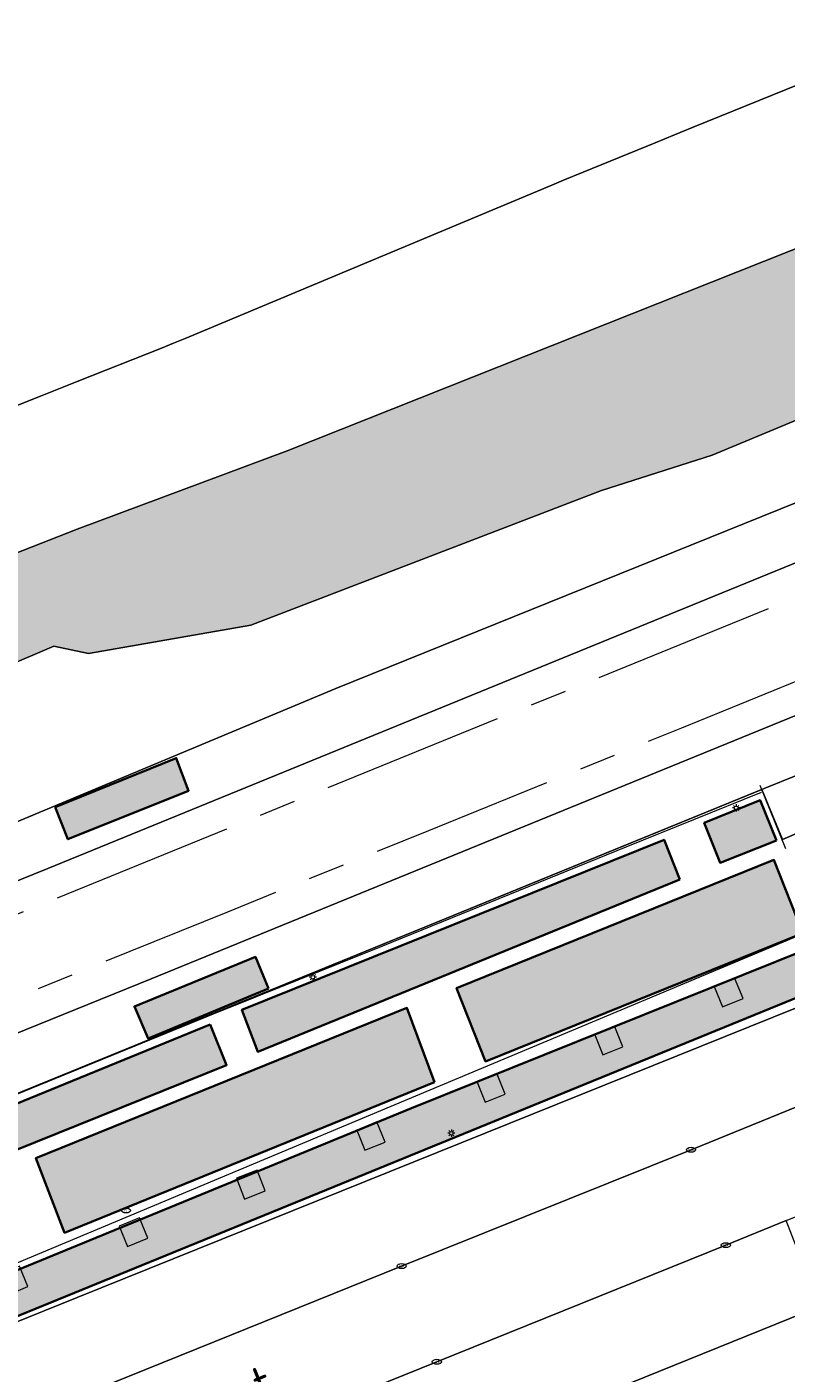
# Model space of a CAD drawing. Header units: metres. Extents: x 125349 to 128236, y 501602 to 503797.
# Tile 350 of 656: x 126497 to 126539, y 502682 to 502756. Entities that reach past the tile are written whole.
import ezdxf
from ezdxf.enums import TextEntityAlignment as Align

# ---------------------------------------------------------------- set-up
doc = ezdxf.new("R2010")
doc.units = ezdxf.units.M
doc.linetypes.add('AM-AS-SO', pattern=[16, 10, -2, 2, -2])
doc.layers.get('0').update_dxf_attribs({"linetype": 'CONTINUOUS'})
for name, color, linetype, lineweight in [('B-WE-AM-AS_SPOOR_TREIN-G', 10, 'AM-AS-SO', 18), ('B-WE-GR-BEPLANTING_CULTUUR_HEESTERS-GV', 90, 'CONTINUOUS', 18), ('B-WE-GR-GROENVOORZIENING-GV', 80, 'CONTINUOUS', 18), ('B-WE-IE-MEUBILAIR-S', 7, 'CONTINUOUS', 18), ('B-WE-IE-MEUBILAIR_WEGMEUBILAIR-GV', 7, 'CONTINUOUS', 18), ('B-WE-IE-TERREINAFSCHEIDING_KUNSTMATIG_HEKWERK-G', 20, 'IE-TERREINAFSCHEIDING_KUNSTMATIG-SO', 18), ('B-WE-IE-TERREINAFSCHEIDING_KUNSTMATIG_MUUR-G', 90, 'IE-TERREINAFSCHEIDING_KUNSTMATIG-SO', 18), ('B-WE-KW-KUNSTWERK_DUIKER-G', 170, 'CONTINUOUS', 18), ('B-WE-KW-KUNSTWERK_PERRON-GV', 170, 'CONTINUOUS', 18), ('B-WE-OG-BEBOUWING-GV', 7, 'CONTINUOUS', 35), ('B-WE-OG-TERREIN_ERF-GV', 7, 'CONTINUOUS', 18), ('B-WE-OG-TERREIN_OEVER-GV', 7, 'CONTINUOUS', 18), ('B-WE-OG-TOPOGRAFIE-T18', 10, 'CONTINUOUS', 18), ('B-WE-OG-WATER-GV', 130, 'CONTINUOUS', 18), ('B-WE-VH-GESLOTENVERHARDING-GV', 10, 'CONTINUOUS', 18), ('B-WE-VH-HALFVERHARDING-GV', 130, 'CONTINUOUS', 18), ('B-WE-VH-OPENVERHARDING-GV', 90, 'CONTINUOUS', 18), ('B-WE-VH-OPENVERHARDING_BETONSTRAATSTEEN-GV', 90, 'CONTINUOUS', 18)]:
    doc.layers.add(name, color=color, linetype=linetype, lineweight=lineweight)
doc.layers.add('B-WE-OG-BEBOUWING-V', color=7, linetype='CONTINUOUS', lineweight=18, true_color=0xcc646e)
doc.layers.add('B-WE-OG-WATER-V', color=7, linetype='CONTINUOUS', lineweight=18, true_color=0xbee8ff)
doc.styles.add('NLCS-ISO', font='NLCS-ISO.ttf')
doc.styles.add('NLCS-ISO-M1000-T18', font='NLCS-ISO.ttf', dxfattribs={"height": 1.8})
doc.linetypes.add('IE-TERREINAFSCHEIDING_KUNSTMATIG-SO', pattern='A,4,[82,NLCS.SHX,S=0.75,R=90,X=0,Y=0],4,-2', length=10)

# ---------------------------------------------------------------- blocks, each defined once
blk = doc.blocks.new('SIE-MEUBILAIR_PAAL_LICHTMAST-SO')
for points in [[(-0.62, 0), (-1, 0)], [(-0.71, 0.71), (-0.44, 0.44)], [(0, 1), (0, 0.62)], [(0.44, 0.44), (0.71, 0.71)], [(1, 0), (0.62, 0)], [(-0.71, -0.71), (-0.44, -0.44)], [(0, -0.62), (0, -1)], [(0.44, -0.44), (0.71, -0.71)]]:
    blk.add_lwpolyline(points)
blk.add_circle((0, 0), 0.5)
blk = doc.blocks.new('SIE-MEUBILAIR_PUT_KOLK-SO')
blk.add_ellipse((0, 0), major_axis=(1.25, 0), ratio=0.54)
at = {"style": 'NLCS-ISO'}
blk.add_text('klk', height=0.75, dxfattribs=at).set_placement((0.03, 0), align=Align.MIDDLE_CENTER)
blk = doc.blocks.new('SIE-MEUBILAIR_PUT_RIOOLPUT-SO')
blk.add_ellipse((0, 0), major_axis=(1.25, 0), ratio=0.54)
at = {"style": 'NLCS-ISO'}
blk.add_text('ri', height=0.75, dxfattribs=at).set_placement((-0.04, 0.07), align=Align.MIDDLE_CENTER)

msp = doc.modelspace()

# ---------------------------------------------------------------- hatches: boundary and pattern name
at = {"layer": 'B-WE-OG-BEBOUWING-V'}
for points in [[(126498.781, 502713.254), (126499.488, 502711.499), (126506.088, 502714.15), (126505.41, 502715.932)], [(126538.251, 502711.424), (126537.348, 502713.641), (126534.295, 502712.392), (126535.162, 502710.212)], [(126532.962, 502709.293), (126532.095, 502711.472), (126508.999, 502702.167), (126509.869, 502699.881)], [(126539.688, 502706.361), (126538.105, 502710.373), (126520.748, 502703.362), (126522.331, 502699.35)], [(126540.046, 502705.542), (126518.286, 502696.799), (126479.736, 502680.991), (126480.55, 502678.832), (126540.801, 502703.422)], [(126510.451, 502703.338), (126509.743, 502705.064), (126503.124, 502702.364), (126503.871, 502700.613)], [(126519.533, 502698.212), (126518.033, 502702.283), (126497.733, 502694.071), (126499.303, 502689.988)], [(126507.268, 502701.366), (126478.423, 502689.588), (126479.25, 502687.5), (126508.169, 502699.158)]]:
    msp.add_hatch(color=256, dxfattribs=at).paths.add_polyline_path(points)
at = {"layer": 'B-WE-OG-WATER-V'}
h = msp.add_hatch(color=256, dxfattribs=at)
edge = h.paths.add_edge_path()
edge.add_line((126649.39, 502963.593), (126595.115, 502935.236))
edge.add_line((126595.115, 502935.236), (126595.377, 502934.732))
edge.add_line((126595.377, 502934.732), (126593.697, 502933.857))
edge.add_line((126593.697, 502933.857), (126593.436, 502934.359))
edge.add_line((126593.436, 502934.359), (126577.12, 502925.88))
edge.add_line((126577.12, 502925.88), (126573.638, 502924.132))
edge.add_line((126573.638, 502924.132), (126569.751, 502921.984))
edge.add_line((126569.751, 502921.984), (126569.556, 502922.387))
edge.add_line((126569.556, 502922.387), (126557.705, 502915.995))
edge.add_line((126557.705, 502915.995), (126554.586, 502914.388))
edge.add_line((126554.586, 502914.388), (126541.976, 502907.45))
edge.add_line((126541.976, 502907.45), (126542.127, 502907.165))
edge.add_line((126542.127, 502907.165), (126537.072, 502904.443))
edge.add_line((126537.072, 502904.443), (126536.303, 502904.029))
edge.add_line((126536.303, 502904.029), (126531.259, 502901.333))
edge.add_line((126531.259, 502901.333), (126529.121, 502900.2))
edge.add_line((126529.121, 502900.2), (126529.087, 502900.183))
edge.add_line((126529.087, 502900.183), (126524.55, 502897.778))
edge.add_line((126524.55, 502897.778), (126521.08, 502895.904))
edge.add_line((126521.08, 502895.904), (126516.24, 502893.289))
edge.add_line((126516.24, 502893.289), (126515.565, 502894.013))
edge.add_line((126515.565, 502894.013), (126500, 502885.729))
edge.add_line((126500, 502885.729), (126497.533, 502884.416))
edge.add_line((126497.533, 502884.416), (126488.897, 502879.832))
edge.add_line((126488.897, 502879.832), (126489.491, 502878.698))
edge.add_line((126489.491, 502878.698), (126486.48, 502877.12))
edge.add_line((126486.48, 502877.12), (126485.893, 502878.238))
edge.add_line((126485.893, 502878.238), (126479.918, 502875.067))
edge.add_arc((126481.314, 502872.767), 2.69, 121.26532, 156.50183)
edge.add_arc((126481.309, 502872.774), 2.682, 156.59264, 210.22925)
edge.add_arc((126481.322, 502872.789), 2.702, 210.34174, 261.19582)
edge.add_arc((126481.32, 502872.793), 2.705, 261.26343, 285.26011)
edge.add_line((126482.032, 502870.183), (126497.464, 502878.266))
edge.add_line((126497.464, 502878.266), (126500, 502879.591))
edge.add_line((126500, 502879.591), (126518.537, 502889.271))
edge.add_line((126518.537, 502889.271), (126525.98, 502893.158))
edge.add_line((126525.98, 502893.158), (126569.382, 502915.788))
edge.add_line((126569.382, 502915.788), (126606.348, 502935.238))
edge.add_line((126606.348, 502935.238), (126648.844, 502957.378))
edge.add_line((126648.844, 502957.378), (126700.701, 502984.917))
edge.add_line((126700.701, 502984.917), (126717.744, 502993.282))
edge.add_line((126717.744, 502993.282), (126730.68, 503000))
edge.add_line((126730.68, 503000), (126739.625, 503004.643))
edge.add_arc((126740.201, 503003.751), 1.062, 63.71937, 122.84656, ccw=False)
edge.add_arc((126740.163, 503003.771), 1.061, -1.40796, 61.39885, ccw=False)
edge.add_line((126741.224, 503003.745), (126741.664, 503000))
edge.add_line((126741.664, 503000), (126743.448, 502984.853))
edge.add_line((126743.448, 502984.853), (126743.636, 502983.701))
edge.add_line((126743.636, 502983.701), (126743.909, 502981.298))
edge.add_line((126743.909, 502981.298), (126744.536, 502970.34))
edge.add_line((126744.536, 502970.34), (126744.673, 502960.484))
edge.add_arc((126860.693, 502955.734), 116.117, 177.65547, 181.06876)
edge.add_arc((126854.276, 502956.005), 109.707, 181.27297, 184.32961)
edge.add_line((126744.882, 502947.723), (126746.743, 502930.814))
edge.add_line((126746.743, 502930.814), (126748.58, 502916.243))
edge.add_line((126748.58, 502916.243), (126750.334, 502903.223))
edge.add_line((126750.334, 502903.223), (126752.533, 502889.748))
edge.add_line((126752.533, 502889.748), (126754.076, 502871.33))
edge.add_line((126754.076, 502871.33), (126754.921, 502867.372))
edge.add_line((126754.921, 502867.372), (126755.354, 502863.348))
edge.add_line((126755.354, 502863.348), (126755.465, 502859.307))
edge.add_line((126755.465, 502859.307), (126755.346, 502855.265))
edge.add_line((126755.346, 502855.265), (126755.163, 502852.129))
edge.add_line((126755.163, 502852.129), (126754.976, 502848.993))
edge.add_arc((126731.659, 502850.414), 23.36, 341.10134, 356.51199, ccw=False)
edge.add_arc((126685.456, 502868.117), 72.828, 334.89845, 339.69851, ccw=False)
edge.add_line((126751.406, 502837.221), (126749.84, 502835.855))
edge.add_line((126749.84, 502835.855), (126747.793, 502834.252))
edge.add_line((126747.793, 502834.252), (126745.595, 502832.65))
edge.add_line((126745.595, 502832.65), (126742.999, 502830.697))
edge.add_line((126742.999, 502830.697), (126740.402, 502828.894))
edge.add_line((126740.402, 502828.894), (126738.854, 502827.841))
edge.add_line((126738.854, 502827.841), (126737.106, 502826.739))
edge.add_line((126737.106, 502826.739), (126736.624, 502826.408))
edge.add_arc((126594.642, 503064.557), 277.261, 297.92691, 300.80295, ccw=False)
edge.add_arc((126610.844, 503037.654), 245.909, 293.72887, 297.52728, ccw=False)
edge.add_line((126709.8, 502812.534), (126708.532, 502812.005))
edge.add_line((126708.532, 502812.005), (126706.933, 502811.303))
edge.add_line((126706.933, 502811.303), (126704.834, 502810.401))
edge.add_line((126704.834, 502810.401), (126701.836, 502809.197))
edge.add_line((126701.836, 502809.197), (126698.639, 502807.944))
edge.add_line((126698.639, 502807.944), (126695.041, 502806.69))
edge.add_line((126695.041, 502806.69), (126691.614, 502805.476))
edge.add_line((126691.614, 502805.476), (126656.229, 502790.887))
edge.add_line((126656.229, 502790.887), (126651.241, 502787.441))
edge.add_line((126651.241, 502787.441), (126645.232, 502786.656))
edge.add_line((126645.232, 502786.656), (126639.006, 502784.274))
edge.add_line((126639.006, 502784.274), (126621.677, 502777.212))
edge.add_line((126621.677, 502777.212), (126596.566, 502767.184))
edge.add_line((126596.566, 502767.184), (126577.774, 502758.887))
edge.add_line((126577.774, 502758.887), (126554.965, 502750))
edge.add_line((126554.965, 502750), (126511.483, 502732.739))
edge.add_line((126511.483, 502732.739), (126500, 502728.455))
edge.add_line((126500, 502728.455), (126478.568, 502720.058))
edge.add_line((126478.568, 502720.058), (126476.465, 502719.234))
edge.add_line((126476.465, 502719.234), (126457.607, 502711.584))
edge.add_line((126457.607, 502711.584), (126450.639, 502708.758))
edge.add_arc((126449.898, 502709.714), 1.209, 255.33262, 307.77093, ccw=False)
edge.add_arc((126449.839, 502709.728), 1.21, 214.15412, 258.22059, ccw=False)
edge.add_line((126448.838, 502709.049), (126438.92, 502733.475))
edge.add_line((126438.92, 502733.475), (126432.355, 502750))
edge.add_line((126432.355, 502750), (126431.699, 502751.671))
edge.add_line((126431.699, 502751.671), (126429.409, 502757.5))
edge.add_arc((126430.145, 502757.911), 0.843, 149.70852, 209.19494, ccw=False)
edge.add_arc((126430.212, 502757.878), 0.917, 108.59654, 150.01956, ccw=False)
edge.add_line((126429.919, 502758.747), (126439.647, 502762.47))
edge.add_arc((126439.237, 502764.314), 1.89, 282.54625, 335.13681)
edge.add_arc((126439.228, 502764.302), 1.892, 335.59952, 379.17683)
edge.add_line((126441.015, 502764.923), (126431.425, 502794.156))
edge.add_line((126431.425, 502794.156), (126418.037, 502834.678))
edge.add_line((126418.037, 502834.678), (126418.384, 502837.119))
edge.add_line((126418.384, 502837.119), (126458.944, 502858.588))
edge.add_line((126458.944, 502858.588), (126459.436, 502858.848))
edge.add_line((126459.436, 502858.848), (126469.118, 502863.982))
edge.add_line((126469.118, 502863.982), (126469.508, 502865))
edge.add_line((126469.508, 502865), (126469.914, 502866.061))
edge.add_line((126469.914, 502866.061), (126469.153, 502867.199))
edge.add_line((126469.153, 502867.199), (126466.971, 502868.143))
edge.add_line((126466.971, 502868.143), (126465.782, 502867.694))
edge.add_line((126465.782, 502867.694), (126451.177, 502860.036))
edge.add_line((126451.177, 502860.036), (126434.286, 502851.073))
edge.add_line((126434.286, 502851.073), (126417.572, 502842.538))
edge.add_line((126417.572, 502842.538), (126395.84, 502831.133))
edge.add_line((126395.84, 502831.133), (126395.172, 502828.411))
edge.add_line((126395.172, 502828.411), (126396.146, 502825.581))
edge.add_line((126396.146, 502825.581), (126403.121, 502808.169))
edge.add_line((126403.121, 502808.169), (126408.182, 502795.674))
edge.add_line((126408.182, 502795.674), (126413.636, 502782.226))
edge.add_line((126413.636, 502782.226), (126419.383, 502767.825))
edge.add_line((126419.383, 502767.825), (126420.021, 502766.169))
edge.add_line((126420.021, 502766.169), (126420.513, 502765.115))
edge.add_line((126420.513, 502765.115), (126426.579, 502750))
edge.add_line((126426.579, 502750), (126443.186, 502709.075))
edge.add_line((126443.186, 502709.075), (126443.386, 502709.175))
edge.add_line((126443.386, 502709.175), (126446.304, 502702.587))
edge.add_arc((126449.445, 502705.766), 4.469, 225.34388, 259.2026)
edge.add_arc((126449.384, 502705.811), 4.503, 260.07725, 303.30149)
edge.add_line((126451.856, 502702.048), (126458.782, 502705.006))
edge.add_line((126458.782, 502705.006), (126498.711, 502722.056))
edge.add_line((126498.711, 502722.056), (126500.613, 502721.661))
edge.add_line((126500.613, 502721.661), (126509.491, 502723.201))
edge.add_line((126509.491, 502723.201), (126528.673, 502730.57))
edge.add_line((126528.673, 502730.57), (126534.731, 502732.495))
edge.add_line((126534.731, 502732.495), (126570.746, 502747.463))
edge.add_line((126570.746, 502747.463), (126577.063, 502750))
edge.add_line((126577.063, 502750), (126598.871, 502758.758))
edge.add_line((126598.871, 502758.758), (126601.337, 502760.181))
edge.add_line((126601.337, 502760.181), (126627.602, 502770.497))
edge.add_line((126627.602, 502770.497), (126635.178, 502772.915))
edge.add_line((126635.178, 502772.915), (126649.403, 502779.611))
edge.add_line((126649.403, 502779.611), (126659.793, 502783.248))
edge.add_line((126659.793, 502783.248), (126667.084, 502786.919))
edge.add_line((126667.084, 502786.919), (126692.499, 502797.294))
edge.add_line((126692.499, 502797.294), (126717.012, 502807.429))
edge.add_line((126717.012, 502807.429), (126720.78, 502809.038))
edge.add_line((126720.78, 502809.038), (126720.989, 502809.093))
edge.add_line((126720.989, 502809.093), (126722.664, 502809.533))
edge.add_line((126722.664, 502809.533), (126727.555, 502811.12))
edge.add_line((126727.555, 502811.12), (126729.52, 502811.757))
edge.add_line((126729.52, 502811.757), (126735.68, 502813.626))
edge.add_line((126735.68, 502813.626), (126741.646, 502816.495))
edge.add_line((126741.646, 502816.495), (126755.536, 502822.875))
edge.add_line((126755.536, 502822.875), (126764.001, 502827.234))
edge.add_line((126764.001, 502827.234), (126766.428, 502829.037))
edge.add_line((126766.428, 502829.037), (126766.146, 502833.205))
edge.add_line((126766.146, 502833.205), (126766.029, 502834.941))
edge.add_line((126766.029, 502834.941), (126764.242, 502836.78))
edge.add_line((126764.242, 502836.78), (126763.89, 502837.142))
edge.add_line((126763.89, 502837.142), (126762.704, 502839.895))
edge.add_line((126762.704, 502839.895), (126762.703, 502842.917))
edge.add_line((126762.703, 502842.917), (126763.17, 502848.948))
edge.add_line((126763.17, 502848.948), (126763.098, 502857.986))
edge.add_line((126763.098, 502857.986), (126763.052, 502860.327))
edge.add_line((126763.052, 502860.327), (126762.737, 502864.059))
edge.add_line((126762.737, 502864.059), (126762.419, 502867.821))
edge.add_line((126762.419, 502867.821), (126762.147, 502872.857))
edge.add_line((126762.147, 502872.857), (126761.759, 502877.895))
edge.add_line((126761.759, 502877.895), (126761.3, 502881.43))
edge.add_line((126761.3, 502881.43), (126761.12, 502882.819))
edge.add_line((126761.12, 502882.819), (126759.265, 502895.207))
edge.add_line((126759.265, 502895.207), (126758.878, 502897.628))
edge.add_line((126758.878, 502897.628), (126758.238, 502902.734))
edge.add_line((126758.238, 502902.734), (126757.493, 502907.704))
edge.add_line((126757.493, 502907.704), (126756.899, 502912.476))
edge.add_line((126756.899, 502912.476), (126756.604, 502915.851))
edge.add_line((126756.604, 502915.851), (126756.108, 502920.187))
edge.add_line((126756.108, 502920.187), (126754.829, 502932.641))
edge.add_line((126754.829, 502932.641), (126754.65, 502935.2))
edge.add_line((126754.65, 502935.2), (126754.14, 502941.096))
edge.add_line((126754.14, 502941.096), (126753.786, 502945.198))
edge.add_line((126753.786, 502945.198), (126753.53, 502949.125))
edge.add_line((126753.53, 502949.125), (126753.24, 502952.603))
edge.add_line((126753.24, 502952.603), (126752.959, 502958.13))
edge.add_line((126752.959, 502958.13), (126752.664, 502962.247))
edge.add_line((126752.664, 502962.247), (126752.267, 502967.776))
edge.add_line((126752.267, 502967.776), (126751.931, 502975.238))
edge.add_line((126751.931, 502975.238), (126751.701, 502980.262))
edge.add_line((126751.701, 502980.262), (126751.554, 502982.785))
edge.add_line((126751.554, 502982.785), (126751.699, 502984.913))
edge.add_line((126751.699, 502984.913), (126751.462, 502986.116))
edge.add_line((126751.462, 502986.116), (126751.276, 502987.57))
edge.add_line((126751.276, 502987.57), (126751.037, 502990.111))
edge.add_line((126751.037, 502990.111), (126750.467, 502995.795))
edge.add_line((126750.467, 502995.795), (126750.052, 503000))
edge.add_line((126750.052, 503000), (126749.545, 503005.146))
edge.add_line((126749.545, 503005.146), (126749.391, 503007.266))
edge.add_line((126749.391, 503007.266), (126748.639, 503017.642))
edge.add_line((126748.639, 503017.642), (126748.541, 503022.648))
edge.add_line((126748.541, 503022.648), (126748.399, 503027.23))
edge.add_line((126748.399, 503027.23), (126748.273, 503035.23))
edge.add_line((126748.273, 503035.23), (126748.189, 503037.755))
edge.add_line((126748.189, 503037.755), (126748.036, 503045.244))
edge.add_line((126748.036, 503045.244), (126747.948, 503047.749))
edge.add_line((126747.948, 503047.749), (126747.872, 503048.929))
edge.add_line((126747.872, 503048.929), (126744.936, 503047.368))
edge.add_line((126744.936, 503047.368), (126743.037, 503046.359))
edge.add_line((126743.037, 503046.359), (126739.808, 503044.642))
edge.add_line((126739.808, 503044.642), (126739.914, 503042.513))
edge.add_line((126739.914, 503042.513), (126740.226, 503037.131))
edge.add_arc((126715.856, 503037.472), 24.373, 352.15024, 359.199, ccw=False)
edge.add_line((126740, 503034.143), (126737.295, 503021.652))
edge.add_line((126737.295, 503021.652), (126734.652, 503009.415))
edge.add_line((126734.652, 503009.415), (126733.689, 503007.613))
edge.add_line((126733.689, 503007.613), (126731.949, 503006.64))
edge.add_line((126731.949, 503006.64), (126726.915, 503003.827))
edge.add_line((126726.915, 503003.827), (126720.068, 503000))
edge.add_line((126720.068, 503000), (126701.023, 502990.219))
edge.add_line((126701.023, 502990.219), (126697.615, 502988.468))
edge.add_line((126697.615, 502988.468), (126666.163, 502972.315))
edge.add_line((126666.163, 502972.315), (126663.791, 502971.116))
edge.add_line((126663.791, 502971.116), (126654.973, 502966.51))
edge.add_line((126654.973, 502966.51), (126649.39, 502963.593))

# ---------------------------------------------------------------- linework, layer by layer
at = {"layer": 'B-WE-AM-AS_SPOOR_TREIN-G', "flags": 128}
for points in [[(126350.611, 502648.229), (126371.634, 502656.745), (126385.661, 502662.402), (126400.673, 502668.436), (126415.935, 502674.601), (126449.789, 502688.346), (126467.127, 502695.398), (126482.512, 502701.634), (126498.14, 502707.984), (126512.267, 502713.731), (126523.513, 502718.305), (126538.327, 502724.316), (126553.981, 502730.684), (126567.127, 502736.015), (126581.474, 502741.841), (126598.988, 502748.962), (126614.869, 502755.42), (126629.072, 502761.2), (126643.995, 502767.257), (126656.961, 502772.531), (126672.096, 502778.682), (126689.018, 502785.557), (126701.773, 502790.736), (126716.486, 502796.729), (126720.875, 502798.504)], [(126382.953, 502656.767), (126392.939, 502660.825), (126407.407, 502666.689), (126417.824, 502670.898), (126451.671, 502684.627), (126465.953, 502690.404), (126479.17, 502695.767), (126493.366, 502701.518), (126508.229, 502707.538), (126519.227, 502711.985), (126533.067, 502717.592), (126546.779, 502723.169), (126558.742, 502728.029), (126571.534, 502733.241), (126584.581, 502738.541), (126600.183, 502744.899), (126614.892, 502750.891), (126631.927, 502757.829), (126646.546, 502763.779), (126661.212, 502769.751), (126677.144, 502776.228), (126692.819, 502782.619), (126706.359, 502788.119), (126722.478, 502794.676)]]:
    msp.add_lwpolyline(points, dxfattribs=at)
at = {"layer": 'B-WE-GR-BEPLANTING_CULTUUR_HEESTERS-GV', "flags": 128}
msp.add_lwpolyline([(126487.249, 502664.392), (126489.778, 502657.984), (126500, 502662.065), (126544.183, 502679.703), (126541.569, 502686.273), (126540.602, 502685.96), (126500, 502669.547)], close=True, dxfattribs=at)
at = {"layer": 'B-WE-GR-GROENVOORZIENING-GV', "flags": 128}
for points in [[(126560.548, 502761.367), (126538.777, 502752.488), (126533.696, 502750.416), (126532.675, 502750), (126531.603, 502749.563), (126527.668, 502747.958), (126526.598, 502747.522), (126525.963, 502747.257), (126505.893, 502738.877), (126505.258, 502738.612), (126504.604, 502738.352), (126500, 502736.523), (126497.978, 502735.721), (126477.765, 502727.689)], [(126478.568, 502720.058), (126500, 502728.455), (126511.483, 502732.739), (126554.965, 502750), (126577.774, 502758.887)]]:
    msp.add_lwpolyline(points, dxfattribs=at)
at = {"layer": 'B-WE-IE-MEUBILAIR_WEGMEUBILAIR-GV', "flags": 128}
for points in [[(126535.948, 502703.921), (126534.828, 502703.454), (126535.295, 502702.334), (126536.415, 502702.801)], [(126529.399, 502701.242), (126528.306, 502700.802), (126528.746, 502699.709), (126529.839, 502700.149)], [(126521.868, 502698.224), (126522.306, 502697.122), (126523.408, 502697.56), (126522.97, 502698.662)], [(126515.282, 502695.605), (126515.731, 502694.496), (126516.84, 502694.945), (126516.391, 502696.054)], [(126509.15, 502691.833), (126510.28, 502692.283), (126509.83, 502693.413), (126508.7, 502692.963)], [(126502.297, 502690.355), (126502.746, 502689.245), (126503.856, 502689.694), (126503.407, 502690.804)], [(126496.837, 502688.159), (126495.72, 502687.698), (126496.181, 502686.581), (126497.298, 502687.042)]]:
    msp.add_lwpolyline(points, close=True, dxfattribs=at)
at = {"layer": 'B-WE-IE-TERREINAFSCHEIDING_KUNSTMATIG_HEKWERK-G', "flags": 128}
for points in [[(126592.076, 502777.307), (126589.684, 502776.09), (126563.838, 502762.938), (126561.569, 502761.783), (126560.548, 502761.367), (126538.777, 502752.488), (126533.696, 502750.416), (126532.675, 502750), (126531.603, 502749.563), (126527.668, 502747.958), (126526.598, 502747.522), (126525.963, 502747.257), (126505.893, 502738.877), (126505.258, 502738.612), (126504.604, 502738.352), (126500, 502736.523), (126497.978, 502735.721), (126477.765, 502727.689), (126475.744, 502726.886), (126466.808, 502748.492), (126462.353, 502759.878)], [(126554.027, 502735.834), (126514.141, 502719.732), (126495.911, 502712.129)], [(126537.577, 502714.269), (126481.739, 502691.489), (126474.56, 502688.642)], [(126537.402, 502714.063), (126530.008, 502711.058), (126516.687, 502705.654), (126507.436, 502701.931), (126495.765, 502697.189), (126481.791, 502691.467), (126474.821, 502688.652)], [(126538.762, 502710.97), (126537.348, 502714.43)]]:
    msp.add_lwpolyline(points, dxfattribs=at)
at = {"layer": 'B-WE-IE-TERREINAFSCHEIDING_KUNSTMATIG_MUUR-G', "flags": 128}
for points in [[(126452.33, 502694.473), (126460.965, 502697.968), (126464.554, 502699.42), (126495.911, 502712.129), (126514.141, 502719.732), (126554.027, 502735.834), (126560.626, 502738.609), (126583.423, 502747.757), (126609.798, 502758.533), (126637.354, 502769.626), (126663.394, 502780.254), (126711.578, 502799.899), (126712.7, 502797.027)], [(126474.544, 502688.636), (126481.739, 502691.489), (126537.447, 502714.216)]]:
    msp.add_lwpolyline(points, dxfattribs=at)
at = {"layer": 'B-WE-KW-KUNSTWERK_DUIKER-G', "flags": 128}
msp.add_lwpolyline([(126546.93, 502709.344), (126417.798, 502655.309)], dxfattribs=at)
at = {"layer": 'B-WE-KW-KUNSTWERK_PERRON-GV', "flags": 128}
msp.add_lwpolyline([(126460.965, 502697.968), (126462.084, 502695.217), (126498.391, 502709.898), (126561.857, 502735.836), (126712.7, 502797.027), (126712.407, 502797.777), (126712.078, 502798.619), (126711.829, 502799.258), (126711.578, 502799.899), (126663.394, 502780.254), (126637.354, 502769.626), (126609.798, 502758.533), (126583.423, 502747.757), (126560.626, 502738.609), (126554.027, 502735.834), (126514.141, 502719.732), (126495.911, 502712.129), (126485.497, 502707.856), (126480.145, 502705.707), (126480.022, 502705.658), (126464.588, 502699.434), (126464.554, 502699.42)], close=True, dxfattribs=at)
msp.add_lwpolyline([(126481.739, 502691.489), (126537.447, 502714.216), (126537.577, 502714.269), (126539.368, 502715.004), (126539.377, 502715.008), (126539.82, 502715.183), (126541.823, 502715.976), (126541.83, 502715.979), (126558.953, 502723.002), (126668.993, 502767.682), (126716.219, 502786.885), (126716.683, 502787.074), (126716.51, 502787.507), (126716.302, 502788.027), (126715.965, 502788.868), (126715.552, 502789.901), (126565.268, 502728.859), (126504.032, 502703.86), (126465.426, 502688.234)], dxfattribs=at)
at = {"layer": 'B-WE-OG-BEBOUWING-GV', "flags": 128}
for points in [[(126498.781, 502713.254), (126499.488, 502711.499), (126506.088, 502714.15), (126505.41, 502715.932)], [(126538.251, 502711.424), (126537.348, 502713.641), (126534.295, 502712.392), (126535.162, 502710.212)], [(126532.962, 502709.293), (126532.095, 502711.472), (126508.999, 502702.167), (126509.869, 502699.881)], [(126539.688, 502706.361), (126538.105, 502710.373), (126520.748, 502703.362), (126522.331, 502699.35)], [(126540.046, 502705.542), (126518.286, 502696.799), (126479.736, 502680.991), (126480.55, 502678.832), (126540.801, 502703.422)], [(126510.451, 502703.338), (126509.743, 502705.064), (126503.124, 502702.364), (126503.871, 502700.613)], [(126519.533, 502698.212), (126518.033, 502702.283), (126497.733, 502694.071), (126499.303, 502689.988)], [(126507.268, 502701.366), (126478.423, 502689.588), (126479.25, 502687.5), (126508.169, 502699.158)]]:
    msp.add_lwpolyline(points, close=True, dxfattribs=at)
at = {"layer": 'B-WE-OG-TERREIN_ERF-GV', "flags": 128}
msp.add_lwpolyline([(126477.765, 502727.689), (126497.978, 502735.721), (126500, 502736.523), (126504.604, 502738.352), (126505.258, 502738.612), (126505.893, 502738.877), (126525.963, 502747.257), (126526.598, 502747.522), (126527.668, 502747.958), (126531.603, 502749.563), (126532.675, 502750), (126533.696, 502750.416), (126538.777, 502752.488), (126560.548, 502761.367)], dxfattribs=at)
at = {"layer": 'B-WE-OG-TERREIN_OEVER-GV', "flags": 128}
for points in [[(126727.555, 502811.12), (126722.664, 502809.533), (126720.989, 502809.093), (126720.78, 502809.038), (126717.012, 502807.429), (126692.499, 502797.294), (126667.084, 502786.919), (126659.793, 502783.248), (126649.403, 502779.611), (126635.178, 502772.915), (126627.602, 502770.497), (126601.337, 502760.181), (126598.871, 502758.758), (126577.063, 502750), (126570.746, 502747.463), (126534.731, 502732.495), (126528.673, 502730.57), (126509.491, 502723.201), (126500.613, 502721.661), (126498.711, 502722.056), (126458.782, 502705.006)], [(126495.911, 502712.129), (126514.141, 502719.732), (126554.027, 502735.834), (126560.626, 502738.609), (126583.423, 502747.757), (126609.798, 502758.533), (126637.354, 502769.626), (126663.394, 502780.254), (126711.578, 502799.899), (126713.409, 502801.293), (126716.803, 502802.904), (126718.71, 502803.676), (126722.527, 502805.221), (126732.359, 502809.2)]]:
    msp.add_lwpolyline(points, dxfattribs=at)
at = {"layer": 'B-WE-OG-WATER-GV', "flags": 128}
for points in [[(126709.8, 502812.534), (126708.532, 502812.005), (126706.933, 502811.303), (126704.834, 502810.401), (126701.836, 502809.197), (126698.639, 502807.944), (126695.041, 502806.69), (126691.614, 502805.476), (126656.229, 502790.887), (126651.241, 502787.441), (126645.232, 502786.656), (126639.006, 502784.274), (126621.677, 502777.212), (126596.566, 502767.184), (126577.774, 502758.887), (126554.965, 502750), (126511.483, 502732.739), (126500, 502728.455), (126478.568, 502720.058), (126476.465, 502719.234), (126457.607, 502711.584), (126450.639, 502708.758)], [(126451.856, 502702.048), (126458.782, 502705.006), (126498.711, 502722.056), (126500.613, 502721.661), (126509.491, 502723.201), (126528.673, 502730.57), (126534.731, 502732.495), (126570.746, 502747.463), (126577.063, 502750), (126598.871, 502758.758), (126601.337, 502760.181), (126627.602, 502770.497), (126635.178, 502772.915), (126649.403, 502779.611), (126659.793, 502783.248), (126667.084, 502786.919), (126692.499, 502797.294), (126717.012, 502807.429), (126720.78, 502809.038), (126720.989, 502809.093), (126722.664, 502809.533), (126727.555, 502811.12)]]:
    msp.add_lwpolyline(points, dxfattribs=at)
at = {"layer": 'B-WE-VH-GESLOTENVERHARDING-GV', "flags": 128}
msp.add_lwpolyline([(126539.368, 502715.004), (126537.577, 502714.269), (126537.447, 502714.216), (126538.572, 502711.483), (126540.49, 502712.299)], close=True, dxfattribs=at)
at = {"layer": 'B-WE-VH-HALFVERHARDING-GV', "flags": 128}
for points in [[(126742.706, 502811.191), (126723.333, 502803.186), (126719.56, 502801.644), (126713.017, 502798.97), (126713.319, 502798.169), (126712.407, 502797.777), (126712.7, 502797.027), (126561.857, 502735.836), (126498.391, 502709.898), (126462.084, 502695.217)], [(126465.426, 502688.234), (126504.032, 502703.86), (126565.268, 502728.859), (126715.552, 502789.901), (126715.965, 502788.868), (126716.933, 502789.234), (126717.257, 502788.415), (126720.13, 502789.931), (126723.838, 502791.427), (126727.419, 502792.872)]]:
    msp.add_lwpolyline(points, dxfattribs=at)
at = {"layer": 'B-WE-VH-OPENVERHARDING-GV', "flags": 128}
msp.add_lwpolyline([(126472.592, 502687.866), (126471.94, 502687.598), (126471.964, 502687.543), (126473.753, 502683.177), (126471.579, 502682.289), (126474.115, 502676.017), (126500, 502686.443), (126541.997, 502703.36), (126544.193, 502704.208), (126539.82, 502715.183), (126539.377, 502715.008), (126539.368, 502715.004), (126540.49, 502712.299), (126538.572, 502711.483), (126537.447, 502714.216), (126481.739, 502691.489), (126474.56, 502688.642), (126474.544, 502688.636), (126475.63, 502685.908), (126473.672, 502685.144)], close=True, dxfattribs=at)
at = {"layer": 'B-WE-VH-OPENVERHARDING_BETONSTRAATSTEEN-GV', "flags": 128}
for points in [[(126543.7, 502699.082), (126541.997, 502703.36), (126500, 502686.443), (126474.115, 502676.017), (126476.022, 502671.3)], [(126485.066, 502668.935), (126485.366, 502669.035), (126500, 502674.984), (126519.667, 502682.935), (126535.473, 502689.311), (126538.78, 502690.652), (126540.557, 502691.362), (126546.235, 502693.597), (126545.9, 502694.434), (126544.144, 502698.827), (126533.572, 502694.524), (126517.738, 502688.167), (126500, 502680.995), (126484.61, 502674.782), (126476.022, 502671.3)], [(126476.022, 502671.3), (126484.61, 502674.782), (126500, 502680.995), (126517.738, 502688.167), (126533.572, 502694.524), (126544.144, 502698.827)]]:
    msp.add_lwpolyline(points, dxfattribs=at)
msp.add_lwpolyline([(126487.249, 502664.392), (126500, 502669.547), (126540.602, 502685.96), (126538.78, 502690.652), (126535.473, 502689.311), (126519.667, 502682.935), (126500, 502674.984), (126485.366, 502669.035)], close=True, dxfattribs=at)

# ---------------------------------------------------------------- block references
at = {"layer": 'B-WE-IE-MEUBILAIR-S', "xscale": 0.2, "yscale": 0.2, "zscale": 0.2}
for name, p in [('SIE-MEUBILAIR_PAAL_LICHTMAST-SO', (126536.037, 502713.209)), ('SIE-MEUBILAIR_PAAL_LICHTMAST-SO', (126512.888, 502703.958)), ('SIE-MEUBILAIR_PAAL_LICHTMAST-SO', (126520.459, 502695.429)), ('SIE-MEUBILAIR_PUT_KOLK-SO', (126533.572, 502694.524)), ('SIE-MEUBILAIR_PUT_RIOOLPUT-SO', (126502.663, 502691.203)), ('SIE-MEUBILAIR_PUT_KOLK-SO', (126535.473, 502689.311)), ('SIE-MEUBILAIR_PUT_KOLK-SO', (126517.738, 502688.167)), ('SIE-MEUBILAIR_PUT_KOLK-SO', (126519.667, 502682.935))]:
    msp.add_blockref(name, p, dxfattribs=at)

# ---------------------------------------------------------------- texts
at = {"layer": 'B-WE-OG-TOPOGRAFIE-T18', "style": 'NLCS-ISO-M1000-T18'}
msp.add_text('Boeierstraat', height=1.8, rotation=22, dxfattribs=at).set_placement((126504.402, 502679.494), align=Align.MIDDLE)

doc.saveas('drawing.dxf')
